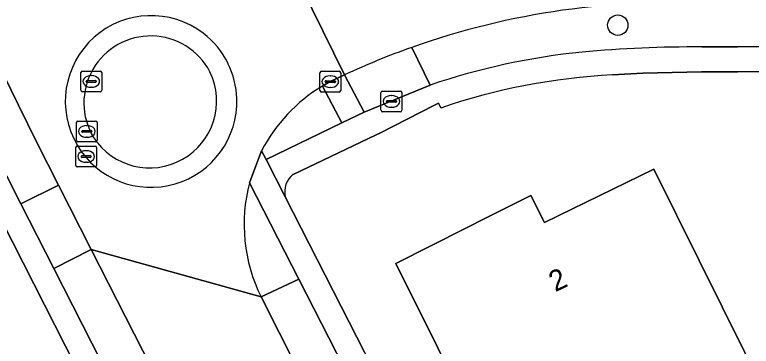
# Model space of a CAD drawing. Extents: x 160455 to 162082, y 388339 to 389736.
# Drawn here: x 160715.55 to 160750.97, y 389207.94 to 389223.86 of the extents above; entities that cross this region are included whole.
import ezdxf

# ---------------------------------------------------------------- set-up
doc = ezdxf.new("R2010")
doc.units = 0
for name, color, linetype in [('IMGEO_Boom', 7, 'Continuous'), ('IMGEO_Brandkraan', 7, 'Continuous'), ('IMGEO_Erf', 7, 'Continuous'), ('IMGEO_Groenvoorziening', 7, 'Continuous'), ('IMGEO_Haag', 7, 'Continuous'), ('IMGEO_Kolk', 7, 'Continuous'), ('IMGEO_Pand', 7, 'Continuous'), ('IMGEO_Pand_nummerreeks', 7, 'Continuous'), ('IMGEO_Parkeervlak_open', 7, 'Continuous'), ('IMGEO_Rijbaan_lokaal_gesloten', 7, 'Continuous'), ('IMGEO_Rijbaan_lokaal_open', 7, 'Continuous'), ('IMGEO_Rioolput', 7, 'Continuous'), ('IMGEO_Voetpad_open', 7, 'Continuous')]:
    doc.layers.add(name, color=color, linetype=linetype)

msp = doc.modelspace()

# ---------------------------------------------------------------- linework, layer by layer
at = {"layer": 'IMGEO_Boom'}
msp.add_circle((160744.55, 389223.361), 0.489, dxfattribs=at)
at = {"layer": 'IMGEO_Brandkraan'}
for p, q in [((160733.163, 389219.273), (160733.163, 389220.125)), ((160733.238, 389220.199), (160734.09, 389220.199)), ((160734.164, 389220.125), (160734.164, 389219.273)), ((160733.422, 389219.693), (160733.422, 389219.705)), ((160733.465, 389219.742), (160733.863, 389219.742)), ((160733.651, 389219.979), (160733.676, 389219.979)), ((160733.906, 389219.705), (160733.906, 389219.693)), ((160733.86, 389219.656), (160733.462, 389219.656)), ((160733.674, 389219.419), (160733.649, 389219.419)), ((160734.09, 389219.199), (160733.238, 389219.199))]:
    msp.add_line(p, q, dxfattribs=at)
for points in [[(160733.163, 389219.273), (160733.163, 389220.125)], [(160733.238, 389220.199), (160734.09, 389220.199)], [(160734.164, 389220.125), (160734.164, 389219.273)], [(160734.09, 389219.199), (160733.238, 389219.199)]]:
    msp.add_lwpolyline(points, dxfattribs=at)
for centre, radius, start, end in [((160733.24, 389220.123), 0.0765, 91.552, 178.448), ((160733.24, 389220.123), 0.0765, 91.552, 178.448), ((160734.088, 389220.123), 0.0765, 1.552, 88.448), ((160734.088, 389220.123), 0.0765, 1.552, 88.448), ((160733.462, 389219.702), 0.0403, 85.8775, 175.7526), ((160733.459, 389219.692), 0.0366, 178.938, 274.7102), ((160733.863, 389219.699), 0.043, 264.8664, 352.4533), ((160733.867, 389219.704), 0.0386, 1.7309, 96.639), ((160733.24, 389219.275), 0.0765, 181.552, 268.448), ((160733.24, 389219.275), 0.0765, 181.552, 268.448), ((160734.088, 389219.275), 0.0765, 271.552, 358.448), ((160734.088, 389219.275), 0.0765, 271.552, 358.448)]:
    msp.add_arc(centre, radius, start, end, dxfattribs=at)
for centre, major_axis, ratio, start_param, end_param in [((160733.65, 389219.699), (-0.387, 0.002), 0.722429, 4.712389, 7.853982), ((160733.675, 389219.699), (-0.39, 0.002), 0.717154, 1.570796, 4.712389)]:
    msp.add_ellipse(centre, major_axis=major_axis, ratio=ratio, start_param=start_param, end_param=end_param, dxfattribs=at)
at = {"layer": 'IMGEO_Erf'}
for points in [[(160618.708, 389268.606), (160627.813, 389250), (160632.561, 389240.296), (160646.195, 389212.463), (160659.1, 389186.029), (160660.56, 389183.089), (160678.005, 389191.833), (160676.861, 389194.242), (160682.461, 389196.902), (160684.112, 389193.427), (160682.056, 389192.45), (160691.863, 389192.737), (160725.28, 389193.626), (160724.604, 389194.964), (160713.416, 389216.926), (160708.883, 389226.189), (160697.231, 389250)], [(160728.561, 389215.115), (160739.685, 389193.354), (160775.907, 389193.939), (160790.029, 389194.782), (160792.78, 389195.014), (160809.872, 389196.948), (160819.118, 389199.168), (160825.789, 389200.881), (160828.538, 389201.934), (160840.964, 389207.558), (160840.582, 389208.339), (160828.436, 389233.158)], [(160762.417, 389221.201), (160754.391, 389221.137), (160750.31, 389221.126), (160748.581, 389221.117), (160745.756, 389221.061), (160744.291, 389220.973)], [(160736.035, 389219.383), (160735.921, 389219.612), (160735.738, 389219.522), (160733.109, 389218.174), (160732.924, 389218.088), (160728.948, 389216.197)]]:
    msp.add_lwpolyline(points, dxfattribs=at)
msp.add_lwpolyline([(160746.161, 389202.715), (160745.941, 389203.164), (160739.741, 389200.092), (160737.357, 389204.904), (160737.079, 389204.766), (160735.992, 389206.954), (160736.269, 389207.092), (160735.888, 389207.863), (160733.88, 389211.922), (160735.564, 389212.769), (160735.753, 389212.864), (160738.384, 389214.187), (160738.574, 389214.282), (160740.362, 389215.181), (160741.018, 389213.877), (160746.283, 389216.45), (160751.74, 389205.439)], close=True, dxfattribs=at)
for centre, radius, start, end in [((160745.854, 389190.629), 30.384, 92.9482, 108.8538), ((160729.579, 389215.361), 1.048, 127.0618, 193.5769)]:
    msp.add_arc(centre, radius, start, end, dxfattribs=at)
at = {"layer": 'IMGEO_Groenvoorziening'}
for points in [[(160727.422, 389217.32), (160727.641, 389216.912), (160731.277, 389218.663), (160730.344, 389220.434)], [(160727.396, 389210.314), (160729.208, 389211.154), (160726.839, 389215.796)]]:
    msp.add_lwpolyline(points, dxfattribs=at)
for centre, radius, start, end in [((160734.355, 389213.742), 7.802, 120.9398, 152.7041), ((160734.436, 389213.799), 7.855, 165.2692, 206.3341)]:
    msp.add_arc(centre, radius, start, end, dxfattribs=at)
at = {"layer": 'IMGEO_Haag'}
for points in [[(160727.422, 389217.32), (160727.641, 389216.912), (160731.277, 389218.663), (160730.344, 389220.434)], [(160727.396, 389210.314), (160729.208, 389211.154), (160726.839, 389215.796)]]:
    msp.add_lwpolyline(points, dxfattribs=at)
for centre, radius, start, end in [((160734.355, 389213.742), 7.802, 120.9398, 152.7041), ((160734.436, 389213.799), 7.855, 165.2692, 206.3341)]:
    msp.add_arc(centre, radius, start, end, dxfattribs=at)
at = {"layer": 'IMGEO_Kolk'}
for p, q in [((160730.3, 389221.149), (160731.152, 389221.149)), ((160730.225, 389220.223), (160730.225, 389221.075)), ((160730.713, 389220.929), (160730.738, 389220.929)), ((160731.226, 389221.075), (160731.226, 389220.223)), ((160730.484, 389220.643), (160730.484, 389220.655)), ((160730.922, 389220.606), (160730.524, 389220.606)), ((160730.527, 389220.692), (160730.925, 389220.692)), ((160730.736, 389220.369), (160730.711, 389220.369)), ((160730.968, 389220.655), (160730.968, 389220.643)), ((160731.152, 389220.149), (160730.3, 389220.149))]:
    msp.add_line(p, q, dxfattribs=at)
for points in [[(160730.3, 389221.149), (160731.152, 389221.149)], [(160730.225, 389220.223), (160730.225, 389221.075)], [(160731.226, 389221.075), (160731.226, 389220.223)], [(160731.152, 389220.149), (160730.3, 389220.149)]]:
    msp.add_lwpolyline(points, dxfattribs=at)
for centre, radius, start, end in [((160730.302, 389221.073), 0.0765, 91.552, 178.448), ((160730.302, 389221.073), 0.0765, 91.552, 178.448), ((160731.15, 389221.073), 0.0765, 1.552, 88.448), ((160731.15, 389221.073), 0.0765, 1.552, 88.448), ((160730.524, 389220.652), 0.0403, 85.8775, 175.7526), ((160730.521, 389220.642), 0.0366, 178.938, 274.7102), ((160730.925, 389220.649), 0.043, 264.8664, 352.4533), ((160730.929, 389220.654), 0.0386, 1.7309, 96.639), ((160730.302, 389220.225), 0.0765, 181.552, 268.448), ((160730.302, 389220.225), 0.0765, 181.552, 268.448), ((160731.15, 389220.225), 0.0765, 271.552, 358.448), ((160731.15, 389220.225), 0.0765, 271.552, 358.448)]:
    msp.add_arc(centre, radius, start, end, dxfattribs=at)
for centre, major_axis, ratio, start_param, end_param in [((160730.712, 389220.649), (-0.387, 0.002), 0.722429, 4.712389, 7.853982), ((160730.737, 389220.649), (-0.39, 0.002), 0.717154, 1.570796, 4.712389)]:
    msp.add_ellipse(centre, major_axis=major_axis, ratio=ratio, start_param=start_param, end_param=end_param, dxfattribs=at)
at = {"layer": 'IMGEO_Pand'}
msp.add_lwpolyline([(160735.888, 389207.863), (160736.269, 389207.092), (160735.992, 389206.954), (160737.079, 389204.766), (160737.357, 389204.904), (160739.741, 389200.092), (160745.941, 389203.164), (160746.161, 389202.715), (160751.74, 389205.439), (160746.283, 389216.45), (160741.018, 389213.877), (160740.362, 389215.181), (160738.574, 389214.282), (160738.384, 389214.187), (160735.753, 389212.864), (160735.564, 389212.769), (160733.88, 389211.922)], close=True, dxfattribs=at)
at = {"layer": 'IMGEO_Parkeervlak_open'}
for points in [[(160717.659, 389215.67), (160716.62, 389217.721), (160715.736, 389219.515), (160711.793, 389227.56), (160711.122, 389228.929), (160710.687, 389229.8), (160708.873, 389228.93), (160709.963, 389226.698), (160713.671, 389219.105), (160714.472, 389217.471), (160715.852, 389214.779)], [(160726.151, 389194.597), (160727.938, 389195.499), (160727.52, 389196.346), (160719.23, 389212.583), (160717.43, 389211.672), (160725.673, 389195.511)], [(160735.374, 389194.722), (160737.154, 389195.639), (160729.208, 389211.154), (160727.396, 389210.314), (160730.015, 389205.145)]]:
    msp.add_lwpolyline(points, close=True, dxfattribs=at)
for points in [[(160748.585, 389222.317), (160750.304, 389222.326), (160758.475, 389222.343), (160758.452, 389224.363), (160749.361, 389224.373)], [(160734.643, 389222.294), (160735.534, 389220.486)]]:
    msp.add_lwpolyline(points, dxfattribs=at)
for centre, radius, start, end in [((160747.115, 389187.14), 37.301, 86.5472, 109.5331), ((160748.388, 389159.487), 62.831, 89.82031, 95.07498), ((160746.265, 389188.676), 33.571, 95.8722, 108.641)]:
    msp.add_arc(centre, radius, start, end, dxfattribs=at)
at = {"layer": 'IMGEO_Rijbaan_lokaal_gesloten'}
for points in [[(160694.182, 389263.505), (160700.808, 389250), (160701.053, 389249.503), (160702.586, 389246.394), (160703.001, 389245.527), (160709.167, 389232.934), (160710.687, 389229.8), (160711.122, 389228.929), (160711.793, 389227.56), (160715.736, 389219.515), (160716.62, 389217.721), (160717.659, 389215.67), (160719.23, 389212.583), (160727.396, 389210.314)], [(160730.344, 389220.434), (160730.727, 389220.648), (160731.416, 389220.976), (160728.824, 389226.222), (160728.543, 389226.097), (160728.261, 389225.971)], [(160728.824, 389226.222), (160731.416, 389220.976)], [(160726.839, 389215.796), (160727.422, 389217.32)], [(160737.381, 389190.82), (160735.374, 389194.722), (160730.015, 389205.145), (160727.396, 389210.314), (160719.23, 389212.583), (160727.52, 389196.346), (160727.938, 389195.499), (160728.962, 389193.528)]]:
    msp.add_lwpolyline(points, dxfattribs=at)
for centre, radius, start, end in [((160747.115, 389187.14), 37.301, 86.5472, 109.5331), ((160722.108, 389219.696), 4.124, 52.5501, 210.7229), ((160722.108, 389219.694), 4.126, 26.2796, 52.5571), ((160747.015, 389187.393), 37.029, 109.5187, 114.9143), ((160722.101, 389219.693), 4.132, 1.9287, 26.2555), ((160734.355, 389213.742), 7.802, 120.9398, 152.7041), ((160722.109, 389219.695), 4.124, 210.7124, 1.8975), ((160734.436, 389213.799), 7.855, 165.2692, 206.3341)]:
    msp.add_arc(centre, radius, start, end, dxfattribs=at)
at = {"layer": 'IMGEO_Rijbaan_lokaal_open'}
for centre, radius, start, end in [((160722.108, 389219.696), 4.124, 52.5501, 210.7229), ((160722.108, 389219.694), 4.126, 26.2796, 52.5571), ((160722.092, 389219.63), 3.214, 27.5928, 211.147), ((160722.092, 389219.63), 3.214, 27.5928, 211.147), ((160722.101, 389219.693), 4.132, 1.9287, 26.2555), ((160722.039, 389219.723), 3.219, 213.0447, 25.6951), ((160722.039, 389219.723), 3.219, 213.0447, 25.6951), ((160722.109, 389219.695), 4.124, 210.7124, 1.8975)]:
    msp.add_arc(centre, radius, start, end, dxfattribs=at)
at = {"layer": 'IMGEO_Rioolput'}
for p, q in [((160718.733, 389220.232), (160718.733, 389221.084)), ((160718.808, 389221.158), (160719.66, 389221.158)), ((160719.734, 389221.084), (160719.734, 389220.232)), ((160719.221, 389220.938), (160719.246, 389220.938)), ((160718.992, 389220.652), (160718.992, 389220.664)), ((160719.43, 389220.615), (160719.032, 389220.615)), ((160719.035, 389220.701), (160719.433, 389220.701)), ((160719.244, 389220.378), (160719.219, 389220.378)), ((160719.476, 389220.664), (160719.476, 389220.652)), ((160719.66, 389220.158), (160718.808, 389220.158)), ((160718.517, 389217.832), (160718.517, 389218.684)), ((160718.592, 389218.758), (160719.444, 389218.758)), ((160719.518, 389218.684), (160719.518, 389217.832)), ((160718.776, 389218.252), (160718.776, 389218.264)), ((160718.819, 389218.301), (160719.217, 389218.301)), ((160719.005, 389218.538), (160719.03, 389218.538)), ((160719.26, 389218.264), (160719.26, 389218.252)), ((160719.214, 389218.215), (160718.816, 389218.215)), ((160719.028, 389217.978), (160719.003, 389217.978)), ((160718.56, 389217.554), (160719.412, 389217.554)), ((160719.444, 389217.758), (160718.592, 389217.758)), ((160718.485, 389216.628), (160718.485, 389217.48)), ((160718.973, 389217.334), (160718.998, 389217.334)), ((160719.486, 389217.48), (160719.486, 389216.628)), ((160718.744, 389217.048), (160718.744, 389217.06)), ((160719.182, 389217.011), (160718.784, 389217.011)), ((160718.787, 389217.097), (160719.185, 389217.097)), ((160719.228, 389217.06), (160719.228, 389217.048)), ((160719.412, 389216.554), (160718.56, 389216.554)), ((160718.996, 389216.774), (160718.971, 389216.774))]:
    msp.add_line(p, q, dxfattribs=at)
for points in [[(160718.733, 389220.232), (160718.733, 389221.084)], [(160718.808, 389221.158), (160719.66, 389221.158)], [(160719.734, 389221.084), (160719.734, 389220.232)], [(160719.66, 389220.158), (160718.808, 389220.158)], [(160718.517, 389217.832), (160718.517, 389218.684)], [(160718.592, 389218.758), (160719.444, 389218.758)], [(160719.518, 389218.684), (160719.518, 389217.832)], [(160718.56, 389217.554), (160719.412, 389217.554)], [(160719.444, 389217.758), (160718.592, 389217.758)], [(160718.485, 389216.628), (160718.485, 389217.48)], [(160719.486, 389217.48), (160719.486, 389216.628)], [(160719.412, 389216.554), (160718.56, 389216.554)]]:
    msp.add_lwpolyline(points, dxfattribs=at)
for centre, radius, start, end in [((160718.81, 389221.082), 0.0765, 91.552, 178.448), ((160718.81, 389221.082), 0.0765, 91.552, 178.448), ((160719.658, 389221.082), 0.0765, 1.552, 88.448), ((160719.658, 389221.082), 0.0765, 1.552, 88.448), ((160719.032, 389220.661), 0.0403, 85.8775, 175.7526), ((160719.029, 389220.651), 0.0366, 178.938, 274.7102), ((160719.433, 389220.658), 0.043, 264.8664, 352.4533), ((160719.437, 389220.663), 0.0386, 1.7309, 96.639), ((160718.81, 389220.234), 0.0765, 181.552, 268.448), ((160718.81, 389220.234), 0.0765, 181.552, 268.448), ((160719.658, 389220.234), 0.0765, 271.552, 358.448), ((160719.658, 389220.234), 0.0765, 271.552, 358.448), ((160718.594, 389218.682), 0.0765, 91.552, 178.448), ((160718.594, 389218.682), 0.0765, 91.552, 178.448), ((160719.442, 389218.682), 0.0765, 1.552, 88.448), ((160719.442, 389218.682), 0.0765, 1.552, 88.448), ((160718.816, 389218.261), 0.0403, 85.8775, 175.7526), ((160718.813, 389218.251), 0.0366, 178.938, 274.7102), ((160719.217, 389218.258), 0.043, 264.8664, 352.4533), ((160719.221, 389218.263), 0.0386, 1.7309, 96.639), ((160718.562, 389217.478), 0.0765, 91.552, 178.448), ((160718.562, 389217.478), 0.0765, 91.552, 178.448), ((160718.594, 389217.834), 0.0765, 181.552, 268.448), ((160718.594, 389217.834), 0.0765, 181.552, 268.448), ((160719.41, 389217.478), 0.0765, 1.552, 88.448), ((160719.41, 389217.478), 0.0765, 1.552, 88.448), ((160719.442, 389217.834), 0.0765, 271.552, 358.448), ((160719.442, 389217.834), 0.0765, 271.552, 358.448), ((160718.784, 389217.057), 0.0403, 85.8775, 175.7526), ((160718.781, 389217.047), 0.0366, 178.938, 274.7102), ((160719.185, 389217.054), 0.043, 264.8664, 352.4533), ((160719.189, 389217.059), 0.0386, 1.7309, 96.639), ((160718.562, 389216.63), 0.0765, 181.552, 268.448), ((160718.562, 389216.63), 0.0765, 181.552, 268.448), ((160719.41, 389216.63), 0.0765, 271.552, 358.448), ((160719.41, 389216.63), 0.0765, 271.552, 358.448)]:
    msp.add_arc(centre, radius, start, end, dxfattribs=at)
for centre, major_axis, ratio, start_param, end_param in [((160719.22, 389220.658), (-0.387, 0.002), 0.722429, 4.712389, 7.853982), ((160719.245, 389220.658), (-0.39, 0.002), 0.717154, 1.570796, 4.712389), ((160719.004, 389218.258), (-0.387, 0.002), 0.722429, 4.712389, 7.853982), ((160719.029, 389218.258), (-0.39, 0.002), 0.717154, 1.570796, 4.712389), ((160718.972, 389217.054), (-0.387, 0.002), 0.722429, 4.712389, 7.853982), ((160718.997, 389217.054), (-0.39, 0.002), 0.717154, 1.570796, 4.712389)]:
    msp.add_ellipse(centre, major_axis=major_axis, ratio=ratio, start_param=start_param, end_param=end_param, dxfattribs=at)
at = {"layer": 'IMGEO_Voetpad_open'}
for points in [[(160674.661, 389296.078), (160697.231, 389250), (160708.883, 389226.189), (160713.416, 389216.926), (160724.604, 389194.964), (160725.28, 389193.626), (160727.592, 389189.047)], [(160728.622, 389189.654), (160726.151, 389194.597), (160725.673, 389195.511), (160717.43, 389211.672), (160715.852, 389214.779), (160714.472, 389217.471), (160713.671, 389219.105), (160709.963, 389226.698), (160708.873, 389228.93), (160707.353, 389232.034), (160700.767, 389245.528), (160699.246, 389248.633), (160698.574, 389250), (160692.371, 389262.62), (160690.839, 389265.737), (160684.241, 389279.248), (160682.709, 389282.392), (160677.15, 389293.726)], [(160731.416, 389220.976), (160732.36, 389219.181), (160735.534, 389220.486), (160734.643, 389222.294)], [(160761.946, 389222.411), (160758.475, 389222.343), (160750.304, 389222.326), (160748.585, 389222.317)], [(160744.291, 389220.973), (160745.756, 389221.061), (160748.581, 389221.117), (160750.31, 389221.126), (160754.391, 389221.137), (160762.417, 389221.201)], [(160735.534, 389220.486), (160732.36, 389219.181), (160731.277, 389218.663), (160727.641, 389216.912), (160728.561, 389215.115)], [(160728.948, 389216.197), (160732.924, 389218.088), (160733.109, 389218.174), (160735.738, 389219.522), (160735.921, 389219.612), (160736.035, 389219.383)]]:
    msp.add_lwpolyline(points, dxfattribs=at)
for points in [[(160731.416, 389220.976), (160730.727, 389220.648), (160730.344, 389220.434), (160731.277, 389218.663), (160732.36, 389219.181)], [(160728.561, 389215.115), (160727.641, 389216.912), (160727.422, 389217.32), (160726.839, 389215.796), (160729.208, 389211.154), (160737.154, 389195.639), (160740.486, 389189.12), (160741.83, 389189.158), (160739.685, 389193.354)], [(160717.659, 389215.67), (160715.852, 389214.779), (160717.43, 389211.672), (160719.23, 389212.583)]]:
    msp.add_lwpolyline(points, close=True, dxfattribs=at)
for centre, radius, start, end in [((160747.015, 389187.393), 37.029, 109.5187, 114.9143), ((160748.388, 389159.487), 62.831, 89.82031, 95.07498), ((160746.265, 389188.676), 33.571, 95.8722, 108.641), ((160745.854, 389190.629), 30.384, 92.9482, 108.8538), ((160729.579, 389215.361), 1.048, 127.0618, 193.5769)]:
    msp.add_arc(centre, radius, start, end, dxfattribs=at)

# ---------------------------------------------------------------- texts
at = {"layer": 'IMGEO_Pand_nummerreeks'}
msp.add_text('2', height=1, rotation=25.692, dxfattribs=at).set_placement((160741.541, 389210.528))

doc.saveas('drawing.dxf')
